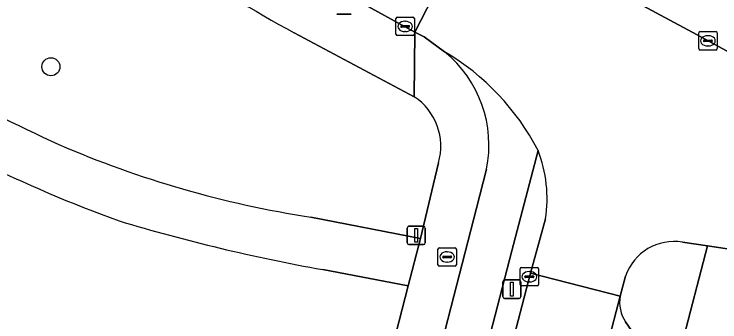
# Model space of a CAD drawing. Extents: x 161258 to 161838, y 380833 to 381727.
# Drawn here: x 161585.94 to 161624.35, y 381074.5 to 381091.24 of the extents above; entities that cross this region are included whole.
import ezdxf

# ---------------------------------------------------------------- set-up
doc = ezdxf.new("R2010")
doc.units = 0
for name, color, linetype in [('IMGEO_Berm_open', 7, 'Continuous'), ('IMGEO_Boom', 7, 'Continuous'), ('IMGEO_Brandkraan', 7, 'Continuous'), ('IMGEO_Fietspad_gesloten', 7, 'Continuous'), ('IMGEO_Groenvoorziening', 7, 'Continuous'), ('IMGEO_Kolk', 7, 'Continuous'), ('IMGEO_Lichtmast', 7, 'Continuous'), ('IMGEO_Parkeervlak_open', 7, 'Continuous'), ('IMGEO_Rijbaan_lokaal_open', 7, 'Continuous'), ('IMGEO_Verkeersbordpaal', 7, 'Continuous'), ('IMGEO_Voetpad_gesloten', 7, 'Continuous'), ('IMGEO_Voetpad_open', 7, 'Continuous')]:
    doc.layers.add(name, color=color, linetype=linetype)

msp = doc.modelspace()

# ---------------------------------------------------------------- linework, layer by layer
at = {"layer": 'IMGEO_Berm_open'}
for points in [[(161614.449, 381083.832), (161613.032, 381078.37), (161604.747, 381046.45)], [(161614.04, 381077.154), (161614.853, 381080.112)], [(161623.675, 381078.64), (161622.315, 381078.834)], [(161607.125, 381033.397), (161607.611, 381033.263), (161607.595, 381033.224), (161611.518, 381032.045), (161614.192, 381041.977), (161622.285, 381073.268), (161623.675, 381078.64)], [(161601.058, 381035.616), (161598.241, 381028.745), (161599.101, 381028.389), (161599.503, 381028.136), (161605.221, 381043.341), (161614.04, 381077.154)], [(161619.217, 381076.997), (161618.915, 381075.896)], [(161619.206, 381074.503), (161619.868, 381073.557)]]:
    msp.add_lwpolyline(points, dxfattribs=at)
for centre, radius, start, end in [((161607.8, 381081.228), 7.141, 351.0084, 21.3879), ((161621.838, 381076.107), 2.768, 80.0833, 161.2494), ((161620.853, 381075.574), 1.965, 170.5675, 213.0315)]:
    msp.add_arc(centre, radius, start, end, dxfattribs=at)
at = {"layer": 'IMGEO_Boom'}
msp.add_circle((161587.938, 381088.379), 0.489, dxfattribs=at)
at = {"layer": 'IMGEO_Brandkraan'}
for p, q in [((161609.005, 381077.608), (161609.005, 381078.46)), ((161609.08, 381078.534), (161609.932, 381078.534)), ((161610.006, 381078.46), (161610.006, 381077.608)), ((161609.264, 381078.028), (161609.264, 381078.04)), ((161609.702, 381077.991), (161609.304, 381077.991)), ((161609.307, 381078.077), (161609.705, 381078.077)), ((161609.493, 381078.314), (161609.518, 381078.314)), ((161609.748, 381078.04), (161609.748, 381078.028)), ((161609.516, 381077.754), (161609.491, 381077.754)), ((161609.932, 381077.534), (161609.08, 381077.534))]:
    msp.add_line(p, q, dxfattribs=at)
for points in [[(161609.005, 381077.608), (161609.005, 381078.46)], [(161609.08, 381078.534), (161609.932, 381078.534)], [(161610.006, 381078.46), (161610.006, 381077.608)], [(161609.932, 381077.534), (161609.08, 381077.534)]]:
    msp.add_lwpolyline(points, dxfattribs=at)
for centre, radius, start, end in [((161609.082, 381078.458), 0.0765, 91.552, 178.448), ((161609.082, 381078.458), 0.0765, 91.552, 178.448), ((161609.93, 381078.458), 0.0765, 1.552, 88.448), ((161609.93, 381078.458), 0.0765, 1.552, 88.448), ((161609.304, 381078.037), 0.0403, 85.8775, 175.7526), ((161609.301, 381078.027), 0.0366, 178.938, 274.7102), ((161609.705, 381078.034), 0.043, 264.8664, 352.4533), ((161609.709, 381078.039), 0.0386, 1.7309, 96.639), ((161609.082, 381077.61), 0.0765, 181.552, 268.448), ((161609.082, 381077.61), 0.0765, 181.552, 268.448), ((161609.93, 381077.61), 0.0765, 271.552, 358.448), ((161609.93, 381077.61), 0.0765, 271.552, 358.448)]:
    msp.add_arc(centre, radius, start, end, dxfattribs=at)
for centre, major_axis, ratio, start_param, end_param in [((161609.492, 381078.034), (-0.387, 0.002), 0.722429, 4.712389, 7.853982), ((161609.517, 381078.034), (-0.39, 0.002), 0.717154, 1.570796, 4.712389)]:
    msp.add_ellipse(centre, major_axis=major_axis, ratio=ratio, start_param=start_param, end_param=end_param, dxfattribs=at)
at = {"layer": 'IMGEO_Fietspad_gesloten'}
for points in [[(161604.747, 381046.45), (161613.032, 381078.37), (161614.449, 381083.832)], [(161611.645, 381082.809), (161611.1, 381080.696), (161602.41, 381046.962)], [(161630.283, 381077.643), (161623.675, 381078.64), (161622.285, 381073.268), (161614.192, 381041.977), (161611.518, 381032.045)]]:
    msp.add_lwpolyline(points, dxfattribs=at)
for centre, radius, start, end in [((161602.604, 381077.691), 13.342, 27.4057, 59.5443), ((161605.243, 381084.122), 6.535, 348.4085, 50.873)]:
    msp.add_arc(centre, radius, start, end, dxfattribs=at)
at = {"layer": 'IMGEO_Groenvoorziening'}
for points in [[(161607.704, 381086.748), (161601.179, 381090.221)], [(161602.082, 381080.202), (161608.053, 381079.044), (161609.029, 381083.154)], [(161600.767, 381050.73), (161607.387, 381076.457), (161602.733, 381077.349)]]:
    msp.add_lwpolyline(points, dxfattribs=at)
for centre, radius, start, end in [((161654.415, 381186.477), 109.997, 233.11597, 241.05459), ((161627.096, 381169.091), 93.347, 236.05451, 245.49054), ((161617.197, 381150.377), 74.874, 237.42468, 250.0461), ((161605.952, 381084.061), 3.208, 343.5807, 56.8942), ((161610.474, 381135.065), 55.501, 246.5313, 261.3032), ((161619.758, 381173.141), 97.293, 253.20484, 259.92216)]:
    msp.add_arc(centre, radius, start, end, dxfattribs=at)
at = {"layer": 'IMGEO_Kolk'}
for p, q in [((161606.793, 381091.072), (161607.645, 381091.072)), ((161606.718, 381090.146), (161606.718, 381090.998)), ((161607.206, 381090.852), (161607.231, 381090.852)), ((161607.719, 381090.998), (161607.719, 381090.146)), ((161606.977, 381090.566), (161606.977, 381090.578)), ((161607.415, 381090.529), (161607.017, 381090.529)), ((161607.02, 381090.615), (161607.418, 381090.615)), ((161607.229, 381090.292), (161607.204, 381090.292)), ((161607.461, 381090.578), (161607.461, 381090.566)), ((161623.272, 381090.291), (161624.124, 381090.291)), ((161607.645, 381090.072), (161606.793, 381090.072)), ((161623.197, 381089.365), (161623.197, 381090.217)), ((161623.685, 381090.071), (161623.71, 381090.071)), ((161624.198, 381090.217), (161624.198, 381089.365)), ((161623.456, 381089.785), (161623.456, 381089.797)), ((161623.894, 381089.748), (161623.496, 381089.748)), ((161623.499, 381089.834), (161623.897, 381089.834)), ((161623.708, 381089.511), (161623.683, 381089.511)), ((161623.94, 381089.797), (161623.94, 381089.785)), ((161624.124, 381089.291), (161623.272, 381089.291)), ((161613.476, 381076.532), (161613.476, 381077.384)), ((161613.551, 381077.458), (161614.403, 381077.458)), ((161613.964, 381077.238), (161613.989, 381077.238)), ((161614.477, 381077.384), (161614.477, 381076.532)), ((161613.735, 381076.952), (161613.735, 381076.964)), ((161614.173, 381076.915), (161613.775, 381076.915)), ((161613.778, 381077.001), (161614.176, 381077.001)), ((161614.219, 381076.964), (161614.219, 381076.952)), ((161614.403, 381076.458), (161613.551, 381076.458)), ((161613.987, 381076.678), (161613.962, 381076.678))]:
    msp.add_line(p, q, dxfattribs=at)
for points in [[(161606.793, 381091.072), (161607.645, 381091.072)], [(161606.718, 381090.146), (161606.718, 381090.998)], [(161607.719, 381090.998), (161607.719, 381090.146)], [(161623.272, 381090.291), (161624.124, 381090.291)], [(161607.645, 381090.072), (161606.793, 381090.072)], [(161623.197, 381089.365), (161623.197, 381090.217)], [(161624.198, 381090.217), (161624.198, 381089.365)], [(161624.124, 381089.291), (161623.272, 381089.291)], [(161613.476, 381076.532), (161613.476, 381077.384)], [(161613.551, 381077.458), (161614.403, 381077.458)], [(161614.477, 381077.384), (161614.477, 381076.532)], [(161614.403, 381076.458), (161613.551, 381076.458)]]:
    msp.add_lwpolyline(points, dxfattribs=at)
for centre, radius, start, end in [((161606.795, 381090.996), 0.0765, 91.552, 178.448), ((161606.795, 381090.996), 0.0765, 91.552, 178.448), ((161607.643, 381090.996), 0.0765, 1.552, 88.448), ((161607.643, 381090.996), 0.0765, 1.552, 88.448), ((161607.017, 381090.575), 0.0403, 85.8775, 175.7526), ((161607.014, 381090.565), 0.0366, 178.938, 274.7102), ((161607.418, 381090.572), 0.043, 264.8664, 352.4533), ((161607.422, 381090.577), 0.0386, 1.7309, 96.639), ((161623.274, 381090.215), 0.0765, 91.552, 178.448), ((161623.274, 381090.215), 0.0765, 91.552, 178.448), ((161624.122, 381090.215), 0.0765, 1.552, 88.448), ((161624.122, 381090.215), 0.0765, 1.552, 88.448), ((161606.795, 381090.148), 0.0765, 181.552, 268.448), ((161606.795, 381090.148), 0.0765, 181.552, 268.448), ((161607.643, 381090.148), 0.0765, 271.552, 358.448), ((161607.643, 381090.148), 0.0765, 271.552, 358.448), ((161623.496, 381089.794), 0.0403, 85.8775, 175.7526), ((161623.493, 381089.784), 0.0366, 178.938, 274.7102), ((161623.897, 381089.791), 0.043, 264.8664, 352.4533), ((161623.901, 381089.796), 0.0386, 1.7309, 96.639), ((161623.274, 381089.367), 0.0765, 181.552, 268.448), ((161623.274, 381089.367), 0.0765, 181.552, 268.448), ((161624.122, 381089.367), 0.0765, 271.552, 358.448), ((161624.122, 381089.367), 0.0765, 271.552, 358.448), ((161613.553, 381077.382), 0.0765, 91.552, 178.448), ((161613.553, 381077.382), 0.0765, 91.552, 178.448), ((161614.401, 381077.382), 0.0765, 1.552, 88.448), ((161614.401, 381077.382), 0.0765, 1.552, 88.448), ((161613.775, 381076.961), 0.0403, 85.8775, 175.7526), ((161613.772, 381076.951), 0.0366, 178.938, 274.7102), ((161614.176, 381076.958), 0.043, 264.8664, 352.4533), ((161614.18, 381076.963), 0.0386, 1.7309, 96.639), ((161613.553, 381076.534), 0.0765, 181.552, 268.448), ((161613.553, 381076.534), 0.0765, 181.552, 268.448), ((161614.401, 381076.534), 0.0765, 271.552, 358.448), ((161614.401, 381076.534), 0.0765, 271.552, 358.448)]:
    msp.add_arc(centre, radius, start, end, dxfattribs=at)
for centre, major_axis, ratio, start_param, end_param in [((161607.205, 381090.572), (-0.387, 0.002), 0.722429, 4.712389, 7.853982), ((161607.23, 381090.572), (-0.39, 0.002), 0.717154, 1.570796, 4.712389), ((161623.684, 381089.791), (-0.387, 0.002), 0.722429, 4.712389, 7.853982), ((161623.709, 381089.791), (-0.39, 0.002), 0.717154, 1.570796, 4.712389), ((161613.963, 381076.958), (-0.387, 0.002), 0.722429, 4.712389, 7.853982), ((161613.988, 381076.958), (-0.39, 0.002), 0.717154, 1.570796, 4.712389)]:
    msp.add_ellipse(centre, major_axis=major_axis, ratio=ratio, start_param=start_param, end_param=end_param, dxfattribs=at)
at = {"layer": 'IMGEO_Lichtmast'}
for p, q in [((161604.287, 381091.242), (161603.497, 381091.242)), ((161603.497, 381091.242), (161604.287, 381091.242)), ((161612.527, 381075.882), (161612.527, 381076.682)), ((161612.527, 381076.682), (161612.527, 381075.882)), ((161612.627, 381076.782), (161613.417, 381076.782)), ((161613.417, 381076.782), (161612.627, 381076.782)), ((161613.517, 381076.682), (161613.517, 381075.882)), ((161613.517, 381075.882), (161613.517, 381076.682)), ((161613.417, 381075.782), (161612.627, 381075.782)), ((161612.627, 381075.782), (161613.417, 381075.782))]:
    msp.add_line(p, q, dxfattribs=at)
msp.add_lwpolyline([(161612.947, 381076.657), (161613.097, 381076.657), (161613.097, 381075.907), (161612.947, 381075.907), (161612.947, 381076.657)], dxfattribs=at)
for centre, start, end in [((161612.627, 381076.682), 90, 180), ((161612.627, 381076.682), 90, 180), ((161613.417, 381076.682), 0, 90), ((161613.417, 381076.682), 360, 90), ((161612.627, 381075.882), 180, 270), ((161612.627, 381075.882), 180, 270), ((161613.417, 381075.882), 270, 0), ((161613.417, 381075.882), 270, 0)]:
    msp.add_arc(centre, 0.1, start, end, dxfattribs=at)
at = {"layer": 'IMGEO_Parkeervlak_open'}
for points in [[(161618.915, 381075.896), (161610.867, 381044.998)], [(161619.868, 381073.557), (161619.206, 381074.503)]]:
    msp.add_lwpolyline(points, dxfattribs=at)
msp.add_arc((161620.853, 381075.574), 1.965, 170.5675, 213.0315, dxfattribs=at)
at = {"layer": 'IMGEO_Rijbaan_lokaal_open'}
for points in [[(161603.716, 381092.5), (161607.745, 381090.263), (161611.018, 381096.621), (161610.746, 381096.768), (161607.838, 381098.385), (161602.851, 381101.158), (161602.607, 381101.294), (161598.405, 381103.885)], [(161622.315, 381078.834), (161623.675, 381078.64), (161630.283, 381077.643), (161631.678, 381077.263), (161632.244, 381076.986), (161635.58, 381083.294), (161623.338, 381089.989), (161611.018, 381096.621), (161607.745, 381090.263), (161608.262, 381090.01), (161609.367, 381089.192)], [(161614.853, 381080.112), (161614.04, 381077.154), (161618.915, 381075.896), (161619.217, 381076.997)], [(161618.915, 381075.896), (161614.04, 381077.154), (161605.221, 381043.341), (161599.503, 381028.136)], [(161610.867, 381044.998), (161618.915, 381075.896)]]:
    msp.add_lwpolyline(points, dxfattribs=at)
for centre, radius, start, end in [((161602.604, 381077.691), 13.342, 27.4057, 59.5443), ((161607.8, 381081.228), 7.141, 351.0084, 21.3879), ((161621.838, 381076.107), 2.768, 80.0833, 161.2494)]:
    msp.add_arc(centre, radius, start, end, dxfattribs=at)
at = {"layer": 'IMGEO_Verkeersbordpaal'}
for p, q in [((161607.326, 381078.808), (161607.326, 381079.608)), ((161607.326, 381079.608), (161607.326, 381078.808)), ((161607.426, 381079.708), (161608.216, 381079.708)), ((161608.216, 381079.708), (161607.426, 381079.708)), ((161608.316, 381079.608), (161608.316, 381078.808)), ((161608.316, 381078.808), (161608.316, 381079.608)), ((161608.216, 381078.708), (161607.426, 381078.708)), ((161607.426, 381078.708), (161608.216, 381078.708))]:
    msp.add_line(p, q, dxfattribs=at)
msp.add_lwpolyline([(161607.746, 381079.583), (161607.896, 381079.583), (161607.896, 381078.833), (161607.746, 381078.833), (161607.746, 381079.583)], dxfattribs=at)
for centre, start, end in [((161607.426, 381079.608), 90, 180), ((161607.426, 381079.608), 90, 180), ((161608.216, 381079.608), 0, 90), ((161608.216, 381079.608), 360, 90), ((161607.426, 381078.808), 180, 270), ((161607.426, 381078.808), 180, 270), ((161608.216, 381078.808), 270, 0), ((161608.216, 381078.808), 270, 0)]:
    msp.add_arc(centre, 0.1, start, end, dxfattribs=at)
at = {"layer": 'IMGEO_Voetpad_gesloten'}
msp.add_lwpolyline([(161602.733, 381077.349), (161607.387, 381076.457), (161608.053, 381079.044), (161602.082, 381080.202)], dxfattribs=at)
for centre, radius, start, end in [((161627.096, 381169.091), 93.347, 236.05451, 245.49054), ((161617.197, 381150.377), 74.874, 237.42468, 250.0461), ((161610.474, 381135.065), 55.501, 246.5313, 261.3032), ((161619.758, 381173.141), 97.293, 253.20484, 259.92216)]:
    msp.add_arc(centre, radius, start, end, dxfattribs=at)
at = {"layer": 'IMGEO_Voetpad_open'}
for points in [[(161598.405, 381103.885), (161602.607, 381101.294), (161602.851, 381101.158), (161607.838, 381098.385), (161610.746, 381096.768), (161611.018, 381096.621), (161623.338, 381089.989), (161635.58, 381083.294), (161638.009, 381081.966), (161651.628, 381074.813), (161654.689, 381073.206), (161664.516, 381067.867), (161669.88, 381065.045), (161677.177, 381060.856), (161680.698, 381058.941), (161685.459, 381056.689), (161686.794, 381059.495), (161683.729, 381060.833), (161676.825, 381064.703), (161608.252, 381101.703)], [(161601.179, 381090.221), (161607.704, 381086.748), (161607.745, 381090.263), (161603.716, 381092.5)], [(161609.367, 381089.192), (161608.262, 381090.01), (161607.745, 381090.263), (161607.704, 381086.748)], [(161609.029, 381083.154), (161608.053, 381079.044), (161607.387, 381076.457), (161600.767, 381050.73)], [(161602.41, 381046.962), (161611.1, 381080.696), (161611.645, 381082.809)]]:
    msp.add_lwpolyline(points, dxfattribs=at)
for centre, radius, start, end in [((161654.415, 381186.477), 109.997, 233.11597, 241.05459), ((161605.243, 381084.122), 6.535, 348.4085, 50.873), ((161605.952, 381084.061), 3.208, 343.5807, 56.8942)]:
    msp.add_arc(centre, radius, start, end, dxfattribs=at)

doc.saveas('drawing.dxf')
